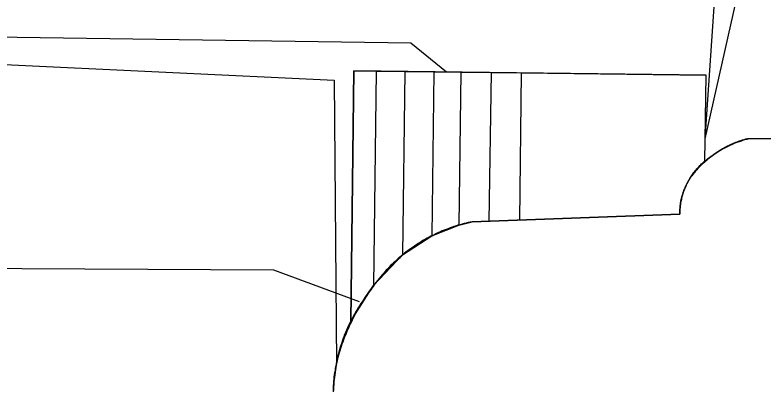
# Model space of a CAD drawing. Extents: x 6434771 to 6436222, y 5663454 to 5664782.
# Drawn here: x 6435161.44 to 6435173.33, y 5664381.39 to 5664387.34 of the extents above; entities that cross this region are included whole.
import ezdxf

# ---------------------------------------------------------------- set-up
doc = ezdxf.new("R2010")
doc.units = 0
for name, color, linetype in [('Warstwa 1', 7, 'Continuous'), ('Warstwa 12', 7, 'Continuous'), ('Warstwa 36', 7, 'Continuous'), ('Warstwa 4', 7, 'Continuous'), ('Warstwa 9', 7, 'Continuous')]:
    doc.layers.add(name, color=color, linetype=linetype)

msp = doc.modelspace()

# ---------------------------------------------------------------- linework, layer by layer
at = {"layer": 'Warstwa 1'}
msp.add_lwpolyline([(6435185.048, 5664385.481), (6435173.096, 5664385.376), (6435173.079, 5664385.371), (6435173.061, 5664385.367), (6435173.044, 5664385.362), (6435173.026, 5664385.357), (6435173.009, 5664385.351), (6435172.992, 5664385.345), (6435172.974, 5664385.34), (6435172.957, 5664385.334), (6435172.94, 5664385.328), (6435172.923, 5664385.322), (6435172.906, 5664385.316), (6435172.888, 5664385.309), (6435172.871, 5664385.302), (6435172.855, 5664385.295), (6435172.838, 5664385.287), (6435172.821, 5664385.281), (6435172.805, 5664385.273), (6435172.789, 5664385.265), (6435172.772, 5664385.257), (6435172.756, 5664385.248), (6435172.74, 5664385.241), (6435172.724, 5664385.232), (6435172.707, 5664385.223), (6435172.691, 5664385.214), (6435172.675, 5664385.205), (6435172.66, 5664385.196), (6435172.644, 5664385.187), (6435172.629, 5664385.177), (6435172.614, 5664385.167), (6435172.598, 5664385.157), (6435172.582, 5664385.147), (6435172.567, 5664385.137), (6435172.553, 5664385.127), (6435172.538, 5664385.116), (6435172.523, 5664385.105), (6435172.509, 5664385.094), (6435172.495, 5664385.083), (6435172.48, 5664385.072), (6435172.465, 5664385.061), (6435172.451, 5664385.049), (6435172.438, 5664385.037), (6435172.424, 5664385.025), (6435172.41, 5664385.013), (6435172.397, 5664385.001), (6435172.384, 5664384.989), (6435172.369, 5664384.976), (6435172.357, 5664384.964), (6435172.344, 5664384.951), (6435172.331, 5664384.938), (6435172.318, 5664384.925), (6435172.306, 5664384.912), (6435172.293, 5664384.898), (6435172.281, 5664384.885), (6435172.269, 5664384.871), (6435172.257, 5664384.857), (6435172.245, 5664384.843), (6435172.234, 5664384.83), (6435172.222, 5664384.816), (6435172.21, 5664384.801), (6435172.199, 5664384.787), (6435172.193, 5664384.778), (6435172.187, 5664384.769), (6435172.181, 5664384.76), (6435172.175, 5664384.751), (6435172.169, 5664384.742), (6435172.163, 5664384.733), (6435172.157, 5664384.724), (6435172.152, 5664384.715), (6435172.146, 5664384.706), (6435172.141, 5664384.696), (6435172.136, 5664384.687), (6435172.131, 5664384.677), (6435172.126, 5664384.668), (6435172.121, 5664384.658), (6435172.115, 5664384.648), (6435172.111, 5664384.639), (6435172.106, 5664384.629), (6435172.102, 5664384.619), (6435172.097, 5664384.609), (6435172.093, 5664384.599), (6435172.089, 5664384.589), (6435172.085, 5664384.579), (6435172.08, 5664384.569), (6435172.076, 5664384.559), (6435172.073, 5664384.55), (6435172.069, 5664384.54), (6435172.066, 5664384.529), (6435172.062, 5664384.519), (6435172.059, 5664384.509), (6435172.056, 5664384.499), (6435172.052, 5664384.488), (6435172.049, 5664384.478), (6435172.046, 5664384.467), (6435172.044, 5664384.457), (6435172.041, 5664384.446), (6435172.039, 5664384.436), (6435172.036, 5664384.425), (6435172.034, 5664384.415), (6435172.031, 5664384.404), (6435172.029, 5664384.394), (6435172.027, 5664384.383), (6435172.025, 5664384.372), (6435172.024, 5664384.362), (6435172.022, 5664384.351), (6435172.021, 5664384.34), (6435172.02, 5664384.33), (6435172.017, 5664384.319), (6435172.016, 5664384.308), (6435172.016, 5664384.297), (6435172.015, 5664384.287), (6435172.014, 5664384.276), (6435172.013, 5664384.265), (6435172.013, 5664384.254), (6435172.013, 5664384.243), (6435172.011, 5664384.233), (6435172.011, 5664384.222), (6435172.011, 5664384.211), (6435172.011, 5664384.2), (6435172.012, 5664384.19), (6435172.012, 5664384.179), (6435168.71, 5664384.059), (6435168.677, 5664384.052), (6435168.645, 5664384.045), (6435168.613, 5664384.037), (6435168.581, 5664384.029), (6435168.549, 5664384.02), (6435168.517, 5664384.012), (6435168.484, 5664384.002), (6435168.453, 5664383.992), (6435168.421, 5664383.982), (6435168.39, 5664383.971), (6435168.359, 5664383.96), (6435168.328, 5664383.949), (6435168.297, 5664383.937), (6435168.265, 5664383.925), (6435168.235, 5664383.912), (6435168.204, 5664383.899), (6435168.174, 5664383.886), (6435168.144, 5664383.872), (6435168.114, 5664383.857), (6435168.084, 5664383.843), (6435168.054, 5664383.828), (6435168.025, 5664383.813), (6435167.996, 5664383.797), (6435167.967, 5664383.781), (6435167.939, 5664383.765), (6435167.909, 5664383.748), (6435167.881, 5664383.73), (6435167.853, 5664383.713), (6435167.825, 5664383.695), (6435167.797, 5664383.676), (6435167.77, 5664383.658), (6435167.743, 5664383.639), (6435167.716, 5664383.619), (6435167.69, 5664383.6), (6435167.662, 5664383.58), (6435167.636, 5664383.559), (6435167.611, 5664383.539), (6435167.585, 5664383.518), (6435167.559, 5664383.496), (6435167.534, 5664383.474), (6435167.51, 5664383.453), (6435167.485, 5664383.43), (6435167.461, 5664383.407), (6435167.437, 5664383.385), (6435167.414, 5664383.362), (6435167.389, 5664383.338), (6435167.367, 5664383.314), (6435167.344, 5664383.29), (6435167.321, 5664383.265), (6435167.299, 5664383.24), (6435167.278, 5664383.216), (6435167.257, 5664383.191), (6435167.235, 5664383.165), (6435167.214, 5664383.139), (6435167.194, 5664383.113), (6435167.173, 5664383.087), (6435167.154, 5664383.06), (6435167.135, 5664383.033), (6435167.115, 5664383.005), (6435167.097, 5664382.979), (6435167.074, 5664382.948), (6435167.049, 5664382.917), (6435167.026, 5664382.886), (6435167.003, 5664382.854), (6435166.981, 5664382.822), (6435166.959, 5664382.79), (6435166.937, 5664382.758), (6435166.917, 5664382.724), (6435166.896, 5664382.691), (6435166.876, 5664382.657), (6435166.857, 5664382.624), (6435166.837, 5664382.59), (6435166.819, 5664382.555), (6435166.801, 5664382.52), (6435166.783, 5664382.485), (6435166.767, 5664382.451), (6435166.75, 5664382.416), (6435166.734, 5664382.38), (6435166.718, 5664382.344), (6435166.703, 5664382.307), (6435166.688, 5664382.272), (6435166.675, 5664382.235), (6435166.662, 5664382.199), (6435166.648, 5664382.162), (6435166.636, 5664382.124), (6435166.624, 5664382.087), (6435166.613, 5664382.05), (6435166.602, 5664382.013), (6435166.592, 5664381.975), (6435166.582, 5664381.937), (6435166.573, 5664381.899), (6435166.564, 5664381.861), (6435166.557, 5664381.823), (6435166.55, 5664381.784), (6435166.542, 5664381.746), (6435166.536, 5664381.707), (6435166.53, 5664381.668), (6435166.525, 5664381.631), (6435166.52, 5664381.592), (6435166.516, 5664381.553), (6435166.512, 5664381.514), (6435166.51, 5664381.475), (6435166.507, 5664381.436), (6435166.505, 5664381.397), (6435166.503, 5664381.358)], dxfattribs=at)
at = {"layer": 'Warstwa 12'}
for points in [[(6435168.17, 5664406.26), (6435167.501, 5664402.385), (6435172.783, 5664390.89), (6435172.406, 5664385.375)], [(6435176.347, 5664402.838), (6435172.406, 5664385.375)], [(6435168.3, 5664386.434), (6435167.734, 5664386.891), (6435151.896, 5664387.123)], [(6435152.411, 5664383.359), (6435152.551, 5664383.365), (6435165.551, 5664383.297), (6435166.912, 5664382.792)]]:
    msp.add_lwpolyline(points, dxfattribs=at)
at = {"layer": 'Warstwa 36'}
for points in [[(6435172.41, 5664385.013), (6435172.428, 5664386.384), (6435166.827, 5664386.452), (6435166.781, 5664382.481)], [(6435167.185, 5664386.448), (6435167.144, 5664383.046)], [(6435167.64, 5664386.442), (6435167.605, 5664383.534)], [(6435168.103, 5664386.437), (6435168.07, 5664383.836)], [(6435168.528, 5664386.432), (6435168.5, 5664384.007)], [(6435169.012, 5664386.426), (6435168.975, 5664384.069)], [(6435169.49, 5664386.42), (6435169.461, 5664384.086)], [(6435172.199, 5664384.787), (6435172.202, 5664384.791), (6435172.205, 5664384.795), (6435172.208, 5664384.799), (6435172.212, 5664384.803), (6435172.215, 5664384.807), (6435172.218, 5664384.811), (6435172.221, 5664384.815), (6435172.224, 5664384.82), (6435172.228, 5664384.824), (6435172.232, 5664384.828), (6435172.235, 5664384.832), (6435172.238, 5664384.836), (6435172.241, 5664384.84), (6435172.245, 5664384.843), (6435172.248, 5664384.847), (6435172.251, 5664384.851), (6435172.254, 5664384.855), (6435172.258, 5664384.859), (6435172.261, 5664384.863), (6435172.264, 5664384.866), (6435172.268, 5664384.87), (6435172.271, 5664384.874), (6435172.275, 5664384.878), (6435172.278, 5664384.882), (6435172.281, 5664384.886), (6435172.285, 5664384.89), (6435172.288, 5664384.894), (6435172.292, 5664384.898), (6435172.295, 5664384.901), (6435172.3, 5664384.905), (6435172.303, 5664384.909), (6435172.307, 5664384.913), (6435172.31, 5664384.917), (6435172.314, 5664384.92), (6435172.317, 5664384.924), (6435172.321, 5664384.928), (6435172.324, 5664384.932), (6435172.328, 5664384.934), (6435172.331, 5664384.938), (6435172.335, 5664384.942), (6435172.339, 5664384.946), (6435172.342, 5664384.949), (6435172.346, 5664384.953), (6435172.349, 5664384.957), (6435172.353, 5664384.96), (6435172.357, 5664384.964), (6435172.36, 5664384.968), (6435172.364, 5664384.971), (6435172.368, 5664384.975), (6435172.371, 5664384.978), (6435172.375, 5664384.982), (6435172.38, 5664384.986), (6435172.384, 5664384.989), (6435172.387, 5664384.993), (6435172.391, 5664384.996), (6435172.395, 5664385), (6435172.399, 5664385.003), (6435172.402, 5664385.007), (6435172.406, 5664385.01), (6435172.41, 5664385.013)], [(6435172.012, 5664384.179), (6435172.012, 5664384.19), (6435172.011, 5664384.2), (6435172.011, 5664384.211), (6435172.011, 5664384.222), (6435172.011, 5664384.233), (6435172.013, 5664384.243), (6435172.013, 5664384.254), (6435172.013, 5664384.265), (6435172.014, 5664384.276), (6435172.015, 5664384.287), (6435172.016, 5664384.297), (6435172.016, 5664384.308), (6435172.018, 5664384.319), (6435172.02, 5664384.33), (6435172.021, 5664384.34), (6435172.022, 5664384.351), (6435172.024, 5664384.362), (6435172.025, 5664384.372), (6435172.027, 5664384.383), (6435172.029, 5664384.394), (6435172.031, 5664384.404), (6435172.034, 5664384.415), (6435172.036, 5664384.425), (6435172.039, 5664384.436), (6435172.041, 5664384.446), (6435172.044, 5664384.457), (6435172.046, 5664384.467), (6435172.049, 5664384.478), (6435172.052, 5664384.488), (6435172.056, 5664384.499), (6435172.059, 5664384.509), (6435172.062, 5664384.519), (6435172.066, 5664384.529), (6435172.069, 5664384.54), (6435172.073, 5664384.55), (6435172.076, 5664384.559), (6435172.08, 5664384.569), (6435172.085, 5664384.579), (6435172.089, 5664384.589), (6435172.093, 5664384.599), (6435172.097, 5664384.609), (6435172.102, 5664384.619), (6435172.106, 5664384.629), (6435172.111, 5664384.639), (6435172.115, 5664384.648), (6435172.121, 5664384.658), (6435172.126, 5664384.668), (6435172.131, 5664384.677), (6435172.136, 5664384.687), (6435172.141, 5664384.696), (6435172.146, 5664384.706), (6435172.152, 5664384.715), (6435172.157, 5664384.724), (6435172.163, 5664384.733), (6435172.169, 5664384.742), (6435172.175, 5664384.751), (6435172.181, 5664384.76), (6435172.187, 5664384.769), (6435172.193, 5664384.778), (6435172.199, 5664384.787)], [(6435166.781, 5664382.481), (6435167.144, 5664383.046), (6435167.605, 5664383.534), (6435168.07, 5664383.836), (6435168.5, 5664384.007), (6435168.71, 5664384.059), (6435172.012, 5664384.179)]]:
    msp.add_lwpolyline(points, dxfattribs=at)
at = {"layer": 'Warstwa 4'}
for points in [[(6435173.096, 5664385.376), (6435185.048, 5664385.481), (6435184.992, 5664379.192), (6435184.995, 5664378.642), (6435183.325, 5664378.612), (6435183.325, 5664372.801), (6435183.388, 5664366.47), (6435174.427, 5664366.409), (6435174.422, 5664365.179), (6435169.872, 5664365.154), (6435169.847, 5664366.394), (6435168.437, 5664366.401), (6435168.395, 5664378.643)], [(6435173.096, 5664385.376), (6435173.086, 5664385.373), (6435173.076, 5664385.371), (6435173.066, 5664385.369), (6435173.056, 5664385.367), (6435173.046, 5664385.364), (6435173.036, 5664385.361), (6435173.026, 5664385.358), (6435173.016, 5664385.355), (6435173.006, 5664385.352), (6435172.996, 5664385.349), (6435172.986, 5664385.347), (6435172.976, 5664385.344), (6435172.966, 5664385.34), (6435172.956, 5664385.337), (6435172.946, 5664385.333), (6435172.937, 5664385.33), (6435172.927, 5664385.326), (6435172.917, 5664385.323), (6435172.907, 5664385.319), (6435172.898, 5664385.316), (6435172.887, 5664385.312), (6435172.877, 5664385.308), (6435172.868, 5664385.304), (6435172.858, 5664385.3), (6435172.848, 5664385.296), (6435172.839, 5664385.292), (6435172.829, 5664385.287), (6435172.82, 5664385.284), (6435172.81, 5664385.28), (6435172.801, 5664385.275), (6435172.792, 5664385.271), (6435172.782, 5664385.266), (6435172.773, 5664385.261), (6435172.764, 5664385.256), (6435172.754, 5664385.252), (6435172.745, 5664385.247), (6435172.736, 5664385.243), (6435172.727, 5664385.238), (6435172.718, 5664385.233), (6435172.708, 5664385.227), (6435172.699, 5664385.222), (6435172.69, 5664385.217), (6435172.681, 5664385.212), (6435172.672, 5664385.206), (6435172.663, 5664385.201), (6435172.654, 5664385.196), (6435172.645, 5664385.19), (6435172.636, 5664385.185), (6435172.628, 5664385.179), (6435172.619, 5664385.173), (6435172.61, 5664385.167), (6435172.602, 5664385.161), (6435172.593, 5664385.156), (6435172.585, 5664385.149), (6435172.575, 5664385.143), (6435172.567, 5664385.138), (6435172.558, 5664385.132), (6435172.55, 5664385.126), (6435172.542, 5664385.119), (6435172.533, 5664385.113)], [(6435172.012, 5664384.179), (6435172.012, 5664384.198), (6435172.012, 5664384.217), (6435172.013, 5664384.235), (6435172.015, 5664384.254), (6435172.016, 5664384.272), (6435172.018, 5664384.291), (6435172.02, 5664384.309), (6435172.023, 5664384.328), (6435172.026, 5664384.346), (6435172.029, 5664384.364), (6435172.032, 5664384.383), (6435172.035, 5664384.401), (6435172.04, 5664384.419), (6435172.044, 5664384.437), (6435172.049, 5664384.455), (6435172.053, 5664384.473), (6435172.059, 5664384.491), (6435172.065, 5664384.509), (6435172.07, 5664384.527), (6435172.076, 5664384.543), (6435172.082, 5664384.561), (6435172.09, 5664384.578), (6435172.097, 5664384.596), (6435172.104, 5664384.613), (6435172.111, 5664384.63), (6435172.119, 5664384.647), (6435172.128, 5664384.664), (6435172.136, 5664384.68), (6435172.144, 5664384.697), (6435172.153, 5664384.713), (6435172.162, 5664384.729), (6435172.172, 5664384.745), (6435172.182, 5664384.761), (6435172.191, 5664384.777), (6435172.202, 5664384.792), (6435172.212, 5664384.808), (6435172.223, 5664384.823), (6435172.234, 5664384.838), (6435172.245, 5664384.852), (6435172.257, 5664384.867), (6435172.268, 5664384.881), (6435172.28, 5664384.896), (6435172.293, 5664384.91), (6435172.305, 5664384.924), (6435172.318, 5664384.937), (6435172.331, 5664384.95), (6435172.344, 5664384.963), (6435172.357, 5664384.976), (6435172.371, 5664384.989), (6435172.385, 5664385.002), (6435172.398, 5664385.014), (6435172.413, 5664385.026), (6435172.427, 5664385.038), (6435172.441, 5664385.049), (6435172.456, 5664385.061), (6435172.472, 5664385.072), (6435172.487, 5664385.083), (6435172.502, 5664385.093), (6435172.517, 5664385.103), (6435172.533, 5664385.113)], [(6435168.71, 5664384.059), (6435172.012, 5664384.179)], [(6435167.705, 5664383.611), (6435167.72, 5664383.623), (6435167.735, 5664383.633), (6435167.75, 5664383.644), (6435167.765, 5664383.655), (6435167.78, 5664383.665), (6435167.795, 5664383.675), (6435167.812, 5664383.686), (6435167.827, 5664383.696), (6435167.842, 5664383.706), (6435167.858, 5664383.716), (6435167.873, 5664383.725), (6435167.889, 5664383.735), (6435167.905, 5664383.745), (6435167.92, 5664383.755), (6435167.937, 5664383.764), (6435167.953, 5664383.773), (6435167.969, 5664383.782), (6435167.985, 5664383.791), (6435168.001, 5664383.8), (6435168.017, 5664383.809), (6435168.034, 5664383.817), (6435168.05, 5664383.826), (6435168.066, 5664383.835), (6435168.083, 5664383.843), (6435168.1, 5664383.851), (6435168.117, 5664383.859), (6435168.133, 5664383.867), (6435168.15, 5664383.875), (6435168.167, 5664383.883), (6435168.184, 5664383.891), (6435168.2, 5664383.897), (6435168.217, 5664383.905), (6435168.234, 5664383.912), (6435168.251, 5664383.92), (6435168.268, 5664383.927), (6435168.286, 5664383.933), (6435168.303, 5664383.94), (6435168.321, 5664383.947), (6435168.338, 5664383.953), (6435168.355, 5664383.96), (6435168.372, 5664383.965), (6435168.39, 5664383.972), (6435168.407, 5664383.978), (6435168.425, 5664383.984), (6435168.442, 5664383.989), (6435168.46, 5664383.995), (6435168.477, 5664384), (6435168.495, 5664384.006), (6435168.514, 5664384.011), (6435168.531, 5664384.015), (6435168.549, 5664384.021), (6435168.567, 5664384.026), (6435168.585, 5664384.031), (6435168.603, 5664384.035), (6435168.621, 5664384.039), (6435168.638, 5664384.044), (6435168.656, 5664384.048), (6435168.674, 5664384.052), (6435168.692, 5664384.055), (6435168.71, 5664384.059)], [(6435166.553, 5664381.805), (6435166.561, 5664381.841), (6435166.571, 5664381.876), (6435166.58, 5664381.911), (6435166.589, 5664381.946), (6435166.6, 5664381.981), (6435166.611, 5664382.016), (6435166.622, 5664382.05), (6435166.633, 5664382.085), (6435166.646, 5664382.119), (6435166.657, 5664382.153), (6435166.669, 5664382.188), (6435166.683, 5664382.222), (6435166.696, 5664382.255), (6435166.71, 5664382.289), (6435166.724, 5664382.322), (6435166.738, 5664382.356), (6435166.753, 5664382.389), (6435166.768, 5664382.423), (6435166.784, 5664382.455), (6435166.8, 5664382.488), (6435166.815, 5664382.52), (6435166.833, 5664382.553), (6435166.849, 5664382.585), (6435166.867, 5664382.616), (6435166.884, 5664382.648), (6435166.902, 5664382.68), (6435166.921, 5664382.712), (6435166.939, 5664382.743), (6435166.959, 5664382.774), (6435166.978, 5664382.805), (6435166.997, 5664382.835), (6435167.018, 5664382.866), (6435167.038, 5664382.895), (6435167.058, 5664382.925), (6435167.08, 5664382.955), (6435167.101, 5664382.985), (6435167.122, 5664383.013), (6435167.145, 5664383.043), (6435167.167, 5664383.072), (6435167.189, 5664383.1), (6435167.213, 5664383.128), (6435167.236, 5664383.156), (6435167.259, 5664383.184), (6435167.284, 5664383.211), (6435167.308, 5664383.238), (6435167.332, 5664383.265), (6435167.357, 5664383.292), (6435167.382, 5664383.318), (6435167.407, 5664383.344), (6435167.433, 5664383.37), (6435167.459, 5664383.395), (6435167.485, 5664383.421), (6435167.512, 5664383.446), (6435167.539, 5664383.47), (6435167.565, 5664383.494), (6435167.593, 5664383.519), (6435167.621, 5664383.542), (6435167.648, 5664383.566), (6435167.676, 5664383.589), (6435167.705, 5664383.611)], [(6435166.504, 5664381.383), (6435166.505, 5664381.418), (6435166.508, 5664381.454), (6435166.51, 5664381.489), (6435166.512, 5664381.525), (6435166.516, 5664381.56), (6435166.519, 5664381.595), (6435166.524, 5664381.631), (6435166.529, 5664381.665), (6435166.535, 5664381.7), (6435166.54, 5664381.735), (6435166.546, 5664381.77), (6435166.553, 5664381.805)]]:
    msp.add_lwpolyline(points, dxfattribs=at)
at = {"layer": 'Warstwa 9'}
for p, q in [((6435152.661, 5664386.96), (6435166.517, 5664386.306)), ((6435166.781, 5664382.481), (6435166.827, 5664386.452)), ((6435166.827, 5664386.452), (6435167.185, 5664386.448)), ((6435167.185, 5664386.448), (6435167.64, 5664386.442)), ((6435167.64, 5664386.442), (6435168.103, 5664386.437)), ((6435168.103, 5664386.437), (6435168.528, 5664386.431)), ((6435168.528, 5664386.431), (6435169.012, 5664386.425)), ((6435169.012, 5664386.425), (6435169.49, 5664386.42)), ((6435169.49, 5664386.42), (6435172.428, 5664386.384)), ((6435172.41, 5664385.013), (6435172.428, 5664386.384)), ((6435166.517, 5664386.306), (6435166.554, 5664381.805)), ((6435173.096, 5664385.376), (6435179.448, 5664385.432)), ((6435172.772, 5664385.257), (6435172.789, 5664385.265)), ((6435172.789, 5664385.265), (6435172.805, 5664385.273)), ((6435172.805, 5664385.273), (6435172.821, 5664385.281)), ((6435172.821, 5664385.281), (6435172.838, 5664385.287)), ((6435172.838, 5664385.287), (6435172.855, 5664385.295)), ((6435172.855, 5664385.295), (6435172.871, 5664385.302)), ((6435172.871, 5664385.302), (6435172.888, 5664385.309)), ((6435172.888, 5664385.309), (6435172.906, 5664385.316)), ((6435172.906, 5664385.316), (6435172.923, 5664385.322)), ((6435172.923, 5664385.322), (6435172.94, 5664385.328)), ((6435172.94, 5664385.328), (6435172.957, 5664385.334)), ((6435172.957, 5664385.334), (6435172.974, 5664385.34)), ((6435172.974, 5664385.34), (6435172.992, 5664385.345)), ((6435172.992, 5664385.345), (6435173.009, 5664385.351)), ((6435173.009, 5664385.351), (6435173.026, 5664385.357)), ((6435173.026, 5664385.357), (6435173.044, 5664385.362)), ((6435173.044, 5664385.362), (6435173.061, 5664385.367)), ((6435173.061, 5664385.367), (6435173.079, 5664385.371)), ((6435173.079, 5664385.371), (6435173.096, 5664385.376)), ((6435172.567, 5664385.137), (6435172.582, 5664385.147)), ((6435172.582, 5664385.147), (6435172.598, 5664385.157)), ((6435172.598, 5664385.157), (6435172.614, 5664385.167)), ((6435172.614, 5664385.167), (6435172.629, 5664385.177)), ((6435172.629, 5664385.177), (6435172.644, 5664385.187)), ((6435172.644, 5664385.187), (6435172.66, 5664385.196)), ((6435172.66, 5664385.196), (6435172.675, 5664385.205)), ((6435172.675, 5664385.205), (6435172.691, 5664385.214)), ((6435172.691, 5664385.214), (6435172.707, 5664385.223)), ((6435172.707, 5664385.223), (6435172.724, 5664385.232)), ((6435172.724, 5664385.232), (6435172.74, 5664385.241)), ((6435172.74, 5664385.241), (6435172.756, 5664385.248)), ((6435172.756, 5664385.248), (6435172.772, 5664385.257)), ((6435172.41, 5664385.013), (6435172.424, 5664385.025)), ((6435172.424, 5664385.025), (6435172.438, 5664385.037)), ((6435172.438, 5664385.037), (6435172.451, 5664385.049)), ((6435172.451, 5664385.049), (6435172.465, 5664385.061)), ((6435172.465, 5664385.061), (6435172.48, 5664385.072)), ((6435172.48, 5664385.072), (6435172.495, 5664385.083)), ((6435172.495, 5664385.083), (6435172.509, 5664385.094)), ((6435172.509, 5664385.094), (6435172.523, 5664385.105)), ((6435172.523, 5664385.105), (6435172.538, 5664385.116)), ((6435172.538, 5664385.116), (6435172.553, 5664385.127)), ((6435172.553, 5664385.127), (6435172.567, 5664385.137)), ((6435166.734, 5664382.38), (6435166.75, 5664382.416)), ((6435166.75, 5664382.416), (6435166.767, 5664382.451)), ((6435166.767, 5664382.451), (6435166.781, 5664382.481)), ((6435166.688, 5664382.272), (6435166.703, 5664382.307)), ((6435166.703, 5664382.307), (6435166.718, 5664382.344)), ((6435166.718, 5664382.344), (6435166.734, 5664382.38)), ((6435166.648, 5664382.162), (6435166.662, 5664382.199)), ((6435166.662, 5664382.199), (6435166.675, 5664382.235)), ((6435166.675, 5664382.235), (6435166.688, 5664382.272)), ((6435166.602, 5664382.013), (6435166.613, 5664382.05)), ((6435166.613, 5664382.05), (6435166.624, 5664382.087)), ((6435166.624, 5664382.087), (6435166.636, 5664382.124)), ((6435166.636, 5664382.124), (6435166.648, 5664382.162)), ((6435166.573, 5664381.899), (6435166.582, 5664381.937)), ((6435166.582, 5664381.937), (6435166.592, 5664381.975)), ((6435166.592, 5664381.975), (6435166.602, 5664382.013)), ((6435166.554, 5664381.805), (6435166.557, 5664381.823)), ((6435166.557, 5664381.823), (6435166.564, 5664381.861)), ((6435166.564, 5664381.861), (6435166.573, 5664381.899))]:
    msp.add_line(p, q, dxfattribs=at)

doc.saveas('drawing.dxf')
